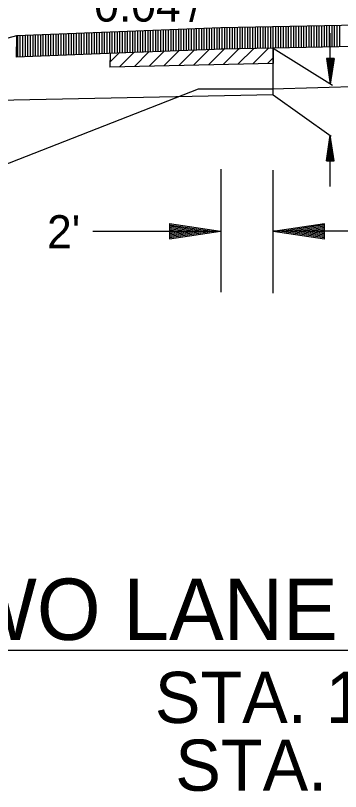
# Model space of a CAD drawing. Extents: x 1373719 to 1374161, y 379835 to 380167.
# Drawn here: x 1373769.65 to 1373776.01, y 380098.88 to 380114.05 of the extents above; entities that cross this region are included whole.
import ezdxf

# ---------------------------------------------------------------- set-up
doc = ezdxf.new("R2010")
doc.units = 0
for name, color, linetype in [('ACHM Surface', 7, 'Continuous'), ('Binder', 7, 'Continuous'), ('GREEN_TXT', 7, 'Continuous'), ('Pavement Layers', 7, 'Continuous'), ('T_Drafting', 7, 'Continuous')]:
    doc.layers.add(name, color=color, linetype=linetype)

msp = doc.modelspace()

# ---------------------------------------------------------------- linework, layer by layer
for p, q in [((1373784.662, 380114.03), (1373773.664, 380113.81)), ((1373773.664, 380113.81), (1373769.667, 380113.65)), ((1373769.667, 380113.65), (1373753.664, 380109.65)), ((1373774.689, 380112.497), (1373764.217, 380112.288))]:
    msp.add_line(p, q)
for points in [[(1373784.665, 380113.614), (1373774.689, 380113.414), (1373773.721, 380113.395), (1373771.631, 380113.312), (1373769.664, 380113.233)], [(1373774.689, 380112.498), (1373774.689, 380113.414)]]:
    msp.add_lwpolyline(points)
at = {"layer": 'ACHM Surface'}
for p, q in [((1373772.293, 380113.339), (1373772.293, 380113.755)), ((1373772.343, 380113.341), (1373772.343, 380113.757)), ((1373772.393, 380113.343), (1373772.393, 380113.759)), ((1373772.443, 380113.345), (1373772.443, 380113.761)), ((1373772.493, 380113.347), (1373772.493, 380113.763)), ((1373772.543, 380113.349), (1373772.543, 380113.765)), ((1373772.593, 380113.351), (1373772.593, 380113.767)), ((1373772.643, 380113.353), (1373772.643, 380113.769)), ((1373772.693, 380113.355), (1373772.693, 380113.771)), ((1373772.743, 380113.357), (1373772.743, 380113.773)), ((1373772.793, 380113.359), (1373772.793, 380113.775)), ((1373772.843, 380113.361), (1373772.843, 380113.777)), ((1373772.893, 380113.363), (1373772.893, 380113.779)), ((1373772.943, 380113.365), (1373772.943, 380113.781)), ((1373772.993, 380113.367), (1373772.993, 380113.783)), ((1373773.043, 380113.369), (1373773.043, 380113.785)), ((1373773.093, 380113.371), (1373773.093, 380113.787)), ((1373773.143, 380113.373), (1373773.143, 380113.789)), ((1373773.193, 380113.375), (1373773.193, 380113.791)), ((1373773.243, 380113.377), (1373773.243, 380113.793)), ((1373773.293, 380113.379), (1373773.293, 380113.795)), ((1373773.343, 380113.381), (1373773.343, 380113.797)), ((1373773.393, 380113.383), (1373773.393, 380113.799)), ((1373773.443, 380113.385), (1373773.443, 380113.801)), ((1373773.493, 380113.387), (1373773.493, 380113.803)), ((1373773.543, 380113.389), (1373773.543, 380113.805)), ((1373773.593, 380113.391), (1373773.593, 380113.807)), ((1373773.643, 380113.393), (1373773.643, 380113.809)), ((1373773.693, 380113.394), (1373773.693, 380113.811)), ((1373773.743, 380113.396), (1373773.743, 380113.812)), ((1373773.793, 380113.397), (1373773.793, 380113.813)), ((1373773.843, 380113.398), (1373773.843, 380113.814)), ((1373773.893, 380113.398), (1373773.893, 380113.815)), ((1373773.943, 380113.399), (1373773.943, 380113.816)), ((1373773.993, 380113.4), (1373773.993, 380113.817)), ((1373774.043, 380113.401), (1373774.043, 380113.818)), ((1373774.093, 380113.402), (1373774.093, 380113.819)), ((1373774.143, 380113.403), (1373774.143, 380113.82)), ((1373774.193, 380113.404), (1373774.193, 380113.821)), ((1373774.243, 380113.405), (1373774.243, 380113.822)), ((1373774.293, 380113.406), (1373774.293, 380113.823)), ((1373774.343, 380113.407), (1373774.343, 380113.824)), ((1373774.393, 380113.408), (1373774.393, 380113.825)), ((1373774.443, 380113.409), (1373774.443, 380113.826)), ((1373774.493, 380113.41), (1373774.493, 380113.827)), ((1373774.543, 380113.411), (1373774.543, 380113.828)), ((1373774.593, 380113.412), (1373774.593, 380113.829)), ((1373774.643, 380113.413), (1373774.643, 380113.83)), ((1373774.693, 380113.414), (1373774.693, 380113.831)), ((1373774.743, 380113.415), (1373774.743, 380113.832)), ((1373774.793, 380113.416), (1373774.793, 380113.833)), ((1373774.843, 380113.417), (1373774.843, 380113.834)), ((1373774.893, 380113.418), (1373774.893, 380113.835)), ((1373774.943, 380113.419), (1373774.943, 380113.836)), ((1373774.993, 380113.42), (1373774.993, 380113.837)), ((1373775.043, 380113.421), (1373775.043, 380113.838)), ((1373775.093, 380113.422), (1373775.093, 380113.839)), ((1373775.143, 380113.423), (1373775.143, 380113.84)), ((1373775.193, 380113.424), (1373775.193, 380113.841)), ((1373775.243, 380113.425), (1373775.243, 380113.842)), ((1373775.293, 380113.426), (1373775.293, 380113.843)), ((1373775.343, 380113.427), (1373775.343, 380113.844)), ((1373775.393, 380113.428), (1373775.393, 380113.845)), ((1373775.443, 380113.429), (1373775.443, 380113.846)), ((1373775.493, 380113.43), (1373775.493, 380113.847)), ((1373775.543, 380113.431), (1373775.543, 380113.848)), ((1373775.593, 380113.432), (1373775.593, 380113.849)), ((1373775.643, 380113.433), (1373775.643, 380113.85)), ((1373775.693, 380113.434), (1373775.693, 380113.851)), ((1373775.743, 380113.435), (1373775.743, 380113.852)), ((1373775.793, 380113.436), (1373775.793, 380113.853)), ((1373775.843, 380113.437), (1373775.843, 380113.854)), ((1373775.893, 380113.438), (1373775.893, 380113.855)), ((1373775.943, 380113.439), (1373775.943, 380113.856)), ((1373775.993, 380113.44), (1373775.993, 380113.857)), ((1373769.693, 380113.235), (1373769.693, 380113.651)), ((1373769.743, 380113.237), (1373769.743, 380113.653)), ((1373769.793, 380113.239), (1373769.793, 380113.655)), ((1373769.843, 380113.241), (1373769.843, 380113.657)), ((1373769.893, 380113.243), (1373769.893, 380113.659)), ((1373769.943, 380113.245), (1373769.943, 380113.661)), ((1373769.993, 380113.247), (1373769.993, 380113.663)), ((1373770.043, 380113.249), (1373770.043, 380113.665)), ((1373770.093, 380113.251), (1373770.093, 380113.667)), ((1373770.143, 380113.253), (1373770.143, 380113.669)), ((1373770.193, 380113.255), (1373770.193, 380113.671)), ((1373770.243, 380113.257), (1373770.243, 380113.673)), ((1373770.293, 380113.259), (1373770.293, 380113.675)), ((1373770.343, 380113.261), (1373770.343, 380113.677)), ((1373770.393, 380113.263), (1373770.393, 380113.679)), ((1373770.443, 380113.265), (1373770.443, 380113.681)), ((1373770.493, 380113.267), (1373770.493, 380113.683)), ((1373770.543, 380113.269), (1373770.543, 380113.685)), ((1373770.593, 380113.271), (1373770.593, 380113.687)), ((1373770.643, 380113.273), (1373770.643, 380113.689)), ((1373770.693, 380113.275), (1373770.693, 380113.691)), ((1373770.743, 380113.277), (1373770.743, 380113.693)), ((1373770.793, 380113.279), (1373770.793, 380113.695)), ((1373770.843, 380113.281), (1373770.843, 380113.697)), ((1373770.893, 380113.283), (1373770.893, 380113.699)), ((1373770.943, 380113.285), (1373770.943, 380113.701)), ((1373770.993, 380113.287), (1373770.993, 380113.703)), ((1373771.043, 380113.289), (1373771.043, 380113.705)), ((1373771.093, 380113.291), (1373771.093, 380113.707)), ((1373771.143, 380113.293), (1373771.143, 380113.709)), ((1373771.193, 380113.295), (1373771.193, 380113.711)), ((1373771.243, 380113.297), (1373771.243, 380113.713)), ((1373771.293, 380113.299), (1373771.293, 380113.715)), ((1373771.343, 380113.301), (1373771.343, 380113.717)), ((1373771.393, 380113.303), (1373771.393, 380113.719)), ((1373771.443, 380113.305), (1373771.443, 380113.721)), ((1373771.493, 380113.307), (1373771.493, 380113.723)), ((1373771.543, 380113.309), (1373771.543, 380113.725)), ((1373771.593, 380113.311), (1373771.593, 380113.727)), ((1373771.643, 380113.313), (1373771.643, 380113.729)), ((1373771.693, 380113.315), (1373771.693, 380113.731)), ((1373771.743, 380113.317), (1373771.743, 380113.733)), ((1373771.793, 380113.319), (1373771.793, 380113.735)), ((1373771.843, 380113.321), (1373771.843, 380113.737)), ((1373771.893, 380113.323), (1373771.893, 380113.739)), ((1373771.943, 380113.325), (1373771.943, 380113.741)), ((1373771.993, 380113.327), (1373771.993, 380113.743)), ((1373772.043, 380113.329), (1373772.043, 380113.745)), ((1373772.093, 380113.331), (1373772.093, 380113.747)), ((1373772.143, 380113.333), (1373772.143, 380113.749)), ((1373772.193, 380113.335), (1373772.193, 380113.751)), ((1373772.243, 380113.337), (1373772.243, 380113.753))]:
    msp.add_line(p, q, dxfattribs=at)
at = {"layer": 'Binder'}
for p, q in [((1373771.498, 380113.141), (1373771.67, 380113.313)), ((1373771.687, 380113.047), (1373771.964, 380113.325)), ((1373771.976, 380113.054), (1373772.259, 380113.337)), ((1373772.265, 380113.06), (1373772.554, 380113.348)), ((1373772.555, 380113.067), (1373772.848, 380113.36)), ((1373772.844, 380113.073), (1373773.143, 380113.372)), ((1373773.133, 380113.08), (1373773.437, 380113.384)), ((1373773.423, 380113.086), (1373773.731, 380113.395)), ((1373773.712, 380113.093), (1373774.02, 380113.401)), ((1373774.001, 380113.099), (1373774.309, 380113.406)), ((1373774.291, 380113.106), (1373774.597, 380113.412)), ((1373774.58, 380113.112), (1373774.689, 380113.221))]:
    msp.add_line(p, q, dxfattribs=at)
at = {"layer": 'GREEN_TXT'}
for p, q in [((1373775.807, 380112.708), (1373775.807, 380113.708)), ((1373774.689, 380113.414), (1373775.849, 380112.691)), ((1373775.732, 380113.208), (1373775.807, 380112.708)), ((1373775.882, 380113.208), (1373775.732, 380113.208)), ((1373775.745, 380113.208), (1373775.807, 380112.792)), ((1373775.758, 380113.208), (1373775.807, 380112.878)), ((1373775.77, 380113.208), (1373775.807, 380112.961)), ((1373775.783, 380113.208), (1373775.807, 380113.046)), ((1373775.796, 380113.208), (1373775.807, 380113.129)), ((1373775.882, 380113.208), (1373775.807, 380112.708)), ((1373775.832, 380113.208), (1373775.807, 380113.046)), ((1373775.857, 380113.208), (1373775.807, 380112.878)), ((1373775.87, 380113.208), (1373775.807, 380112.792)), ((1373775.845, 380113.208), (1373775.807, 380112.961)), ((1373775.819, 380113.208), (1373775.807, 380113.129)), ((1373774.689, 380112.497), (1373775.827, 380111.691)), ((1373775.732, 380111.21), (1373775.807, 380111.71)), ((1373775.807, 380110.71), (1373775.807, 380111.71)), ((1373775.882, 380111.21), (1373775.807, 380111.71)), ((1373775.745, 380111.21), (1373775.807, 380111.627)), ((1373775.758, 380111.21), (1373775.807, 380111.541)), ((1373775.87, 380111.21), (1373775.807, 380111.627)), ((1373775.857, 380111.21), (1373775.807, 380111.541)), ((1373775.77, 380111.21), (1373775.807, 380111.458)), ((1373775.783, 380111.21), (1373775.807, 380111.373)), ((1373775.845, 380111.21), (1373775.807, 380111.458)), ((1373775.832, 380111.21), (1373775.807, 380111.373)), ((1373775.732, 380111.21), (1373775.882, 380111.21)), ((1373775.796, 380111.21), (1373775.807, 380111.289)), ((1373775.819, 380111.21), (1373775.807, 380111.289)), ((1373772.661, 380109.985), (1373773.661, 380109.834)), ((1373772.661, 380109.985), (1373772.661, 380109.685)), ((1373775.693, 380109.98), (1373774.693, 380109.83)), ((1373775.693, 380109.68), (1373775.693, 380109.98)), ((1373771.164, 380109.834), (1373773.664, 380109.832)), ((1373772.661, 380109.96), (1373773.494, 380109.834)), ((1373772.661, 380109.935), (1373773.322, 380109.835)), ((1373772.661, 380109.91), (1373773.155, 380109.835)), ((1373772.661, 380109.884), (1373772.986, 380109.835)), ((1373772.661, 380109.859), (1373772.819, 380109.835)), ((1373772.661, 380109.786), (1373772.986, 380109.835)), ((1373772.661, 380109.736), (1373773.322, 380109.835)), ((1373772.661, 380109.761), (1373773.155, 380109.835)), ((1373772.661, 380109.812), (1373772.819, 380109.835)), ((1373772.661, 380109.685), (1373773.661, 380109.834)), ((1373772.661, 380109.71), (1373773.494, 380109.834)), ((1373794.689, 380109.832), (1373774.689, 380109.832)), ((1373775.693, 380109.68), (1373774.693, 380109.83)), ((1373775.693, 380109.955), (1373774.86, 380109.83)), ((1373775.693, 380109.705), (1373774.86, 380109.83)), ((1373775.693, 380109.93), (1373775.032, 380109.83)), ((1373775.693, 380109.731), (1373775.032, 380109.83)), ((1373775.693, 380109.905), (1373775.198, 380109.83)), ((1373775.693, 380109.756), (1373775.198, 380109.83)), ((1373775.693, 380109.879), (1373775.368, 380109.83)), ((1373775.693, 380109.782), (1373775.368, 380109.83)), ((1373775.693, 380109.854), (1373775.535, 380109.83)), ((1373775.693, 380109.807), (1373775.535, 380109.83)), ((1373759.662, 380101.641), (1373809.617, 380101.641))]:
    msp.add_line(p, q, dxfattribs=at)
for points in [[(1373773.665, 380111.046), (1373773.664, 380108.64)], [(1373774.689, 380108.619), (1373774.689, 380111.025)]]:
    msp.add_lwpolyline(points, dxfattribs=at)
at = {"layer": 'Pavement Layers'}
for p, q in [((1373769.667, 380113.65), (1373769.664, 380113.233)), ((1373771.499, 380113.306), (1373771.497, 380113.043)), ((1373773.721, 380113.395), (1373771.631, 380113.312)), ((1373774.689, 380113.414), (1373773.668, 380113.394))]:
    msp.add_line(p, q, dxfattribs=at)
msp.add_lwpolyline([(1373774.689, 380113.414), (1373774.689, 380113.114), (1373771.497, 380113.043)], dxfattribs=at)
at = {"layer": 'T_Drafting'}
msp.add_lwpolyline([(1373727.631, 380106.564), (1373744.177, 380106.487), (1373763.094, 380108.654), (1373773.229, 380112.614), (1373774.67, 380112.615), (1373784.496, 380112.903), (1373794.672, 380112.689), (1373796.247, 380112.615), (1373805.332, 380110.353), (1373813.633, 380112.909), (1373828.561, 380113.95), (1373844.667, 380113.95)], dxfattribs=at)

# ---------------------------------------------------------------- texts
at = {"layer": 'GREEN_TXT'}
msp.add_text("0.04'/'", height=0.65, rotation=359.98, dxfattribs=at).set_placement((1373771.189, 380113.931))
for s, height, p in [("2'", 0.65, (1373770.267, 380109.496)), ('HWY. 115 TWO LANE NOTCH AND WIDEN OPEN SHOULDER', 1.2, (1373759.814, 380101.841)), ('STA. 109+00.00 - STA. 110+50.00', 1, (1373772.375, 380100.218)), ('STA. 112+79.00 - STA. 115+00.00', 1, (1373772.776, 380098.893))]:
    msp.add_text(s, height=height, dxfattribs=at).set_placement(p)

doc.saveas('drawing.dxf')
